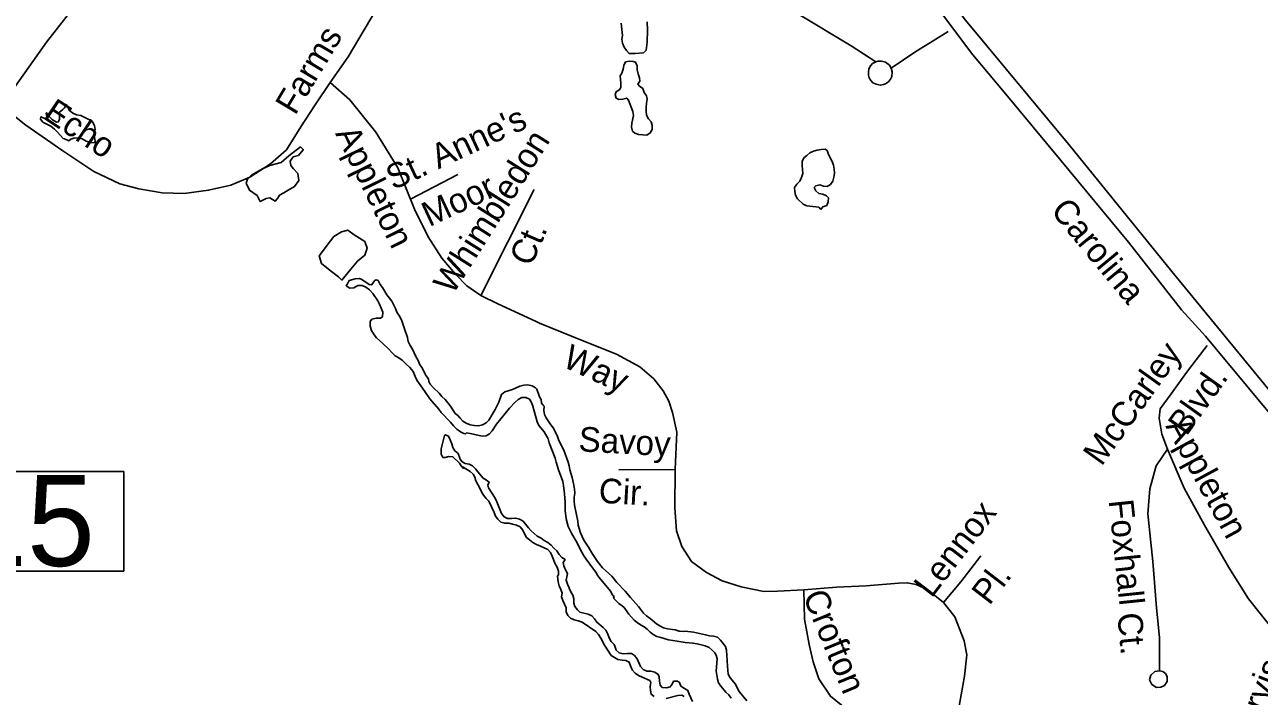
# Model space of a CAD drawing. Extents: x 2290055 to 2389491, y 66597 to 237875.
# Drawn here: x 2322939 to 2327683, y 151332 to 153914 of the extents above; entities that cross this region are included whole.
import ezdxf

# ---------------------------------------------------------------- set-up
doc = ezdxf.new("R2010")
doc.units = 0
for name, color, linetype in [('Exist Hydrographic Creek Double Shore', 7, 'Continuous'), ('Exist Hydrographic Pond Under 1500 Sq Ft', 7, 'Continuous'), ('Exist Hydrographic River Shore', 7, 'Continuous'), ('Exist Road Non-System Type 51', 7, 'Continuous'), ('Exist Road Non-System Type 51 Label', 7, 'Continuous'), ('Exist Road Primary US Divided Attributed', 7, 'Continuous'), ('Exist Road Primary US Label', 7, 'Continuous'), ('Exist Road Secondary Structure Standard Bridge Number Label', 7, 'Continuous')]:
    doc.layers.add(name, color=color, linetype=linetype)

msp = doc.modelspace()

# ---------------------------------------------------------------- linework, layer by layer
at = {"layer": 'Exist Hydrographic Creek Double Shore'}
for points in [[(2324924.5, 152458.3), (2324930.5, 152451.2), (2324935.5, 152447.1), (2324933.7, 152431.2), (2324936.7, 152415.9), (2324943.2, 152402.3), (2324960.7, 152376.1), (2324970.5, 152363.1), (2324977, 152348.9), (2324984.5, 152335), (2324990, 152319.6), (2324996.5, 152305.5), (2325011, 152278), (2325027, 152232.6), (2325031.2, 152217.7), (2325034, 152202.5), (2325042.5, 152173.3), (2325049.5, 152143.5), (2325052, 152128), (2325053, 152113), (2325050.2, 152097.6), (2325049.7, 152082.4), (2325051.2, 152067.4), (2325064.7, 152005), (2325066.2, 151989.7), (2325074, 151960.4), (2325087.7, 151932.1), (2325105.2, 151905), (2325121.5, 151877.3), (2325140, 151850.6), (2325159.5, 151825.9), (2325194.7, 151794), (2325214, 151769.4), (2325246.2, 151736.5), (2325266.2, 151712.2), (2325297.2, 151676.7), (2325316.5, 151651.7), (2325328.7, 151641.1), (2325342, 151631.3), (2325366, 151610.8), (2325379.2, 151602.8), (2325393.2, 151595.9), (2325408.2, 151591.8), (2325438.7, 151587.2), (2325454, 151582.9), (2325470.2, 151581.4), (2325476.7, 151582.4), (2325509, 151578.1), (2325555, 151569), (2325570.5, 151564.3), (2325585.7, 151563), (2325600.5, 151559.2), (2325612, 151548.3), (2325631.5, 151524.2), (2325636, 151509.7), (2325639.5, 151448.3), (2325642.2, 151417.7), (2325649.5, 151403.5), (2325670.5, 151378.5), (2325676.5, 151364.4), (2325683.7, 151350.4), (2325713, 151315)], [(2324993.2, 151757), (2324989.2, 151772.3), (2324986.2, 151794), (2324990.2, 151799.1), (2324989.7, 151813), (2324984.5, 151828.3), (2324976.7, 151841.4), (2324965.7, 151871), (2324959.7, 151885), (2324949.2, 151896.5), (2324920.5, 151909.4), (2324905, 151915.3), (2324891, 151923.1), (2324878.2, 151933.1), (2324866.7, 151942.8), (2324859, 151956.5), (2324853.2, 151970.8), (2324842.7, 151983.1), (2324828.7, 151990), (2324813.7, 151994.2), (2324798.7, 151997), (2324783.7, 151997.5), (2324768.5, 152002), (2324757, 152012.5), (2324748, 152024.6), (2324742.7, 152039), (2324722.5, 152081.9), (2324711.5, 152092.9), (2324702, 152105.3), (2324694.5, 152118.7), (2324687.7, 152132.5), (2324672, 152160), (2324668.2, 152174.6), (2324661.5, 152186.1), (2324650, 152195.8), (2324623.5, 152212.9), (2324625.5, 152207.8), (2324615.5, 152218), (2324609, 152228.7), (2324584.5, 152252.8), (2324569.2, 152254.1), (2324554.7, 152249.5), (2324546, 152250.6), (2324538.7, 152263), (2324539.5, 152283.4), (2324552, 152334.9), (2324556, 152337.4), (2324558.2, 152336.4), (2324567, 152332.5), (2324574.2, 152317.8), (2324579.7, 152302.9), (2324583.5, 152288.2), (2324591.5, 152275.5), (2324604.7, 152264.8), (2324611.2, 152247.8), (2324610, 152249.5), (2324611.5, 152245.5), (2324620, 152233.1), (2324631.5, 152227.2), (2324646.5, 152224.8), (2324660.2, 152218), (2324671.2, 152206.9), (2324680, 152194.3), (2324700, 152170.3), (2324714, 152163.3), (2324723, 152155.6), (2324719, 152143.3), (2324721, 152133.2), (2324746.5, 152093.8), (2324753.7, 152079.4), (2324771.5, 152034.8), (2324781.2, 152021.7), (2324794, 152015.8), (2324809.2, 152015.6), (2324825.2, 152017.3), (2324840, 152013.4), (2324853.7, 152004.7), (2324864.5, 151992.8), (2324874.5, 151979.8), (2324884.7, 151968.6), (2324896.2, 151957.8), (2324908.5, 151948), (2324923, 151939.7), (2324935.5, 151930.9), (2324948.5, 151923.1), (2324961.7, 151913.4), (2324972.2, 151901.3), (2324983.5, 151890.9), (2324992, 151877.5), (2325002.2, 151866.2), (2325015.2, 151857.6), (2325008.2, 151846.2), (2325010.5, 151833), (2325016.5, 151818.4), (2325024.5, 151804.7), (2325019, 151778.1)], [(2325358, 151331.3), (2325346.5, 151339.8), (2325343, 151354.9), (2325342.5, 151370.4), (2325344.2, 151385.6), (2325340.5, 151393.1), (2325311.5, 151405.2), (2325297.2, 151412.2), (2325284, 151421.7), (2325273.5, 151434.2), (2325266.7, 151449), (2325261.5, 151463.9), (2325249, 151470), (2325234, 151470.8), (2325218.5, 151473.3), (2325193, 151489.4), (2325166.7, 151528.8), (2325152.5, 151555.9), (2325144.2, 151569.1), (2325134, 151581.5), (2325080.7, 151616.6), (2325066, 151622.1), (2325050.5, 151626.4), (2325036.5, 151632.1), (2325026.2, 151643.3), (2325020, 151656.9), (2325019.2, 151672), (2325006.5, 151700.3), (2325001.2, 151714.4), (2325003.5, 151728.1), (2324999, 151743.1), (2324993.2, 151757)], [(2325019, 151778.1), (2325024.5, 151763.4), (2325030.7, 151749.7), (2325030.7, 151747.3), (2325037.5, 151733.9), (2325045.5, 151720.8), (2325049, 151706.4), (2325048.7, 151690.7), (2325053, 151677.6), (2325062.5, 151665), (2325072.5, 151656), (2325103.5, 151647.6), (2325117.7, 151641.3), (2325128.5, 151630.2), (2325137, 151617.1), (2325161.5, 151597.1), (2325172, 151585.8), (2325179, 151571.6), (2325184.5, 151557), (2325192.5, 151543.1), (2325203.5, 151531.9), (2325207, 151524.5), (2325212.2, 151509.7), (2325223.7, 151499.1), (2325238.7, 151496), (2325255, 151496.6), (2325271, 151496.1), (2325282.5, 151488.8), (2325291.7, 151475.9), (2325305.2, 151446.8), (2325314.7, 151434.8), (2325329.5, 151429.2), (2325344.7, 151429), (2325360.5, 151424.7), (2325373.2, 151416.6), (2325377, 151406.5), (2325378, 151390.8), (2325381, 151375), (2325388.5, 151365.8), (2325404.5, 151365), (2325419.7, 151368.5), (2325426.2, 151378.8), (2325432, 151389.9), (2325447, 151390.3), (2325455, 151385.7), (2325460.2, 151371.5), (2325474, 151362.2), (2325487.5, 151354.5), (2325492.7, 151340), (2325505.5, 151312.1)], [(2325654, 151325.4), (2325644.5, 151337.5), (2325633.2, 151348.2), (2325613.2, 151370.9), (2325605, 151383.9), (2325601, 151398.3), (2325596.2, 151428.6), (2325596.5, 151443.9), (2325599.5, 151475.6), (2325595.5, 151490.5), (2325590.7, 151498.8), (2325580, 151509.9), (2325568.5, 151520.3), (2325553, 151525.6), (2325523, 151533.7), (2325506.7, 151536.7), (2325476.2, 151539.5), (2325445.5, 151544.4), (2325412.7, 151548.6), (2325382.7, 151558.3), (2325367.5, 151561.4), (2325354, 151569.3), (2325342.2, 151579.2), (2325331.2, 151590), (2325319, 151599.5), (2325305.2, 151606.8), (2325292.7, 151615.4), (2325281, 151624.9), (2325260.7, 151648.5), (2325242.5, 151673.4), (2325234.5, 151680.3)], [(2325473, 151331.4), (2325463.5, 151337), (2325448.2, 151334.9), (2325403.2, 151323.7)]]:
    msp.add_lwpolyline(points, dxfattribs=at)
at = {"layer": 'Exist Hydrographic Pond Under 1500 Sq Ft'}
for points in [[(2325272, 153802.2), (2325261, 153803.1), (2325251, 153814.6), (2325242.5, 153827.8), (2325236.5, 153842.7), (2325233.2, 153857.7), (2325235.7, 153872.6), (2325231, 153919.8)], [(2325331.2, 153924.3), (2325332, 153892.5), (2325331, 153845.9), (2325326.5, 153815.5), (2325316.2, 153805.3), (2325285, 153802.4), (2325272, 153802.2)], [(2325329.7, 153489), (2325313.7, 153489.6), (2325298, 153491.9), (2325282.7, 153496.3), (2325274.5, 153504.5), (2325270.7, 153520), (2325272, 153535.2), (2325278.2, 153565), (2325275.7, 153580), (2325259, 153623.9), (2325252.2, 153631.3), (2325237.5, 153627.7), (2325221.5, 153626.1), (2325211, 153631.2), (2325208, 153644.8), (2325212, 153655.5), (2325225.5, 153663.9), (2325229.5, 153673.6), (2325229.5, 153688.6), (2325226.5, 153716.7), (2325233, 153727.5), (2325238, 153742), (2325241, 153757), (2325247.5, 153770.7), (2325261, 153772.9), (2325276.7, 153772.7), (2325286.5, 153770.1), (2325292, 153755.8), (2325292.5, 153740.4), (2325296, 153724.4), (2325301.2, 153709.8), (2325302, 153696.8), (2325295, 153684.6), (2325301.7, 153677.1), (2325314, 153667.8), (2325319.5, 153652.8), (2325328.7, 153640.7), (2325331, 153627.4), (2325327.5, 153612), (2325326.7, 153596.4), (2325326.5, 153581), (2325328.2, 153566.1), (2325335.7, 153552.1), (2325346.2, 153540.4), (2325349.5, 153525.6), (2325349.7, 153510.3), (2325342.7, 153497.6), (2325329.7, 153489)], [(2323207, 153459.9), (2323191.5, 153460.3), (2323175.2, 153465.9), (2323160, 153475.3), (2323144.5, 153479.2), (2323127.5, 153478), (2323116.2, 153473.3), (2323108.7, 153467.3), (2323092.2, 153474.9), (2323086.5, 153476.2), (2323065.5, 153500.4), (2323053.5, 153512.2), (2323040, 153523.4), (2323009, 153538.9), (2322999.5, 153549.8), (2323000.5, 153559), (2323016.5, 153553.3), (2323023.5, 153554.7), (2323024, 153561.1), (2323021.7, 153573.8), (2323023.2, 153574.9), (2323033.5, 153561.2), (2323045.5, 153547.7), (2323060.7, 153539.2), (2323067.7, 153540), (2323072.2, 153549), (2323073, 153577.3), (2323085.7, 153587.3), (2323092.2, 153594.6), (2323098, 153607.3), (2323104, 153600), (2323110.5, 153584.9), (2323123.5, 153573.8), (2323138.5, 153567.3), (2323155.2, 153564.1), (2323185.5, 153549.2), (2323200, 153539.6), (2323207, 153526.7), (2323209.7, 153511.2), (2323206, 153495.4), (2323206.7, 153481.3), (2323209.5, 153466.2), (2323207, 153459.9)], [(2323998.8, 153444.4), (2323953.4, 153409.3), (2323924.5, 153384.5), (2323881.1, 153372.1), (2323852.2, 153359.7), (2323811, 153334.9), (2323794.5, 153320.4), (2323790.3, 153303.9), (2323802.7, 153277.1), (2323831.6, 153256.4), (2323844, 153233.7), (2323866.7, 153246.1), (2323881.1, 153248.1), (2323901.8, 153235.7), (2323910, 153246.1), (2323918.3, 153258.5), (2323934.8, 153266.7), (2323951.3, 153277.1), (2323976.1, 153291.5), (2323992.6, 153314.2), (2323988.4, 153341.1), (2323971.9, 153359.7), (2323961.6, 153372.1), (2323959.5, 153388.6), (2323969.9, 153405.1), (2323990.5, 153411.3), (2324009.1, 153432), (2324009.1, 153434), (2323998.8, 153444.4)], [(2325998, 153203.8), (2325990, 153212.4), (2325944, 153217), (2325930, 153223.1), (2325908, 153244.2), (2325901, 153257.9), (2325897.7, 153273), (2325897, 153288.3), (2325906.2, 153300.8), (2325916.7, 153312.5), (2325923.2, 153326.2), (2325928.2, 153341.2), (2325925.7, 153372.3), (2325926.2, 153387.7), (2325932.2, 153401.6), (2325944.5, 153410.6), (2325955.7, 153420.6), (2325969.7, 153426.8), (2325984.5, 153431.3), (2325999.7, 153434.1), (2326014.7, 153434.5), (2326022, 153429.6), (2326027.2, 153414.9), (2326042, 153387.7), (2326047.2, 153373.3), (2326049.5, 153357.8), (2326050, 153342.3), (2326048, 153327.1), (2326043.7, 153312.6), (2326035.5, 153299.4), (2326022.5, 153291.4), (2326008.5, 153293.4), (2325993.5, 153297.8), (2325978.5, 153294.7), (2325972.7, 153287.5), (2325978.2, 153274.5), (2325990.5, 153265.3), (2326005.5, 153262.2), (2326019.5, 153255.5), (2326027.7, 153247.7), (2326026.7, 153232.5), (2326021, 153219.2), (2326005.5, 153212.9), (2325998, 153203.8)], [(2324114.3, 153082.9), (2324071, 153025.1), (2324079.2, 152996.1), (2324112.3, 152969.3), (2324145.3, 152944.5), (2324157.7, 152932.1), (2324192.7, 152973.4), (2324217.5, 153004.4), (2324246.4, 153027.1), (2324254.6, 153054), (2324246.4, 153080.8), (2324205.1, 153105.6), (2324180.4, 153124.2), (2324155.6, 153118), (2324126.7, 153099.4), (2324114.3, 153082.9)]]:
    msp.add_lwpolyline(points, dxfattribs=at)
at = {"layer": 'Exist Hydrographic River Shore'}
for points in [[(2324530, 152436.4), (2324495.5, 152475.7), (2324476.5, 152504.1), (2324446, 152547.1), (2324438.7, 152561.3), (2324431, 152580.8), (2324418.7, 152595.7), (2324404, 152610.4), (2324388.7, 152624.1), (2324376.5, 152633.3), (2324362.7, 152641.1), (2324349, 152653.7), (2324338, 152666.4), (2324315, 152688.6), (2324290.7, 152709.8), (2324281.2, 152721.8), (2324271.5, 152737.6), (2324266, 152755.2), (2324266.7, 152772.6), (2324273.2, 152781.1), (2324289, 152785.5), (2324305.7, 152785.2), (2324313.5, 152790.6), (2324315.5, 152808.7), (2324302.5, 152838.8), (2324295.5, 152852.1), (2324276, 152880.2), (2324263.2, 152894.8), (2324249.2, 152905.1), (2324236, 152911.6), (2324219.5, 152911.1), (2324203.2, 152901.7), (2324187.7, 152901.2), (2324174, 152910.2), (2324179.5, 152917), (2324186, 152930.6), (2324209.2, 152936.4), (2324225.2, 152937.8), (2324235, 152933.7), (2324262.7, 152915.2), (2324272, 152913.1), (2324283.7, 152930.3), (2324289, 152933.4), (2324296.5, 152930.2), (2324304.7, 152915.6), (2324313.7, 152903.2), (2324330.5, 152875.4), (2324349.7, 152850.7), (2324363.5, 152822.7), (2324369.2, 152808.5), (2324378.7, 152793.4), (2324386.5, 152779.3), (2324397.7, 152744.8), (2324410, 152711.3), (2324412.5, 152696), (2324419.5, 152680.8), (2324429.5, 152666.6), (2324442.2, 152637.7), (2324450.5, 152622.8), (2324456.5, 152608.3), (2324464.7, 152595.7), (2324481.5, 152564.3), (2324490.5, 152552), (2324492, 152541.9), (2324497.5, 152531.4), (2324510.2, 152517.9), (2324532, 152496.9), (2324541.5, 152484.7), (2324554.7, 152472.6), (2324575.2, 152447.6), (2324583.7, 152433), (2324593, 152419.2), (2324602.7, 152411.6), (2324611.7, 152400.8), (2324622.5, 152390), (2324635.7, 152381.6), (2324650.7, 152375.7), (2324666.7, 152372.7), (2324682.5, 152371.5), (2324697.5, 152375.4), (2324711.5, 152383.1), (2324722.7, 152394.1), (2324747, 152434.6), (2324760.5, 152462.4), (2324771, 152492.4), (2324784, 152502.1), (2324812.7, 152511.9), (2324842, 152523.6), (2324857, 152528.3), (2324872.7, 152528.7), (2324888.2, 152525.3), (2324902, 152518.2), (2324907.2, 152513), (2324917, 152483.7), (2324923.2, 152473.3), (2324924.5, 152458.3)], [(2325234.5, 151680.3), (2325221.2, 151688.9), (2325209.7, 151700), (2325201.5, 151709.6), (2325203.7, 151715.3), (2325198, 151720.9), (2325191, 151734.8), (2325151, 151782.1), (2325141.5, 151795.5), (2325133.7, 151808.9), (2325124, 151820.4), (2325096.2, 151859.1), (2325087.5, 151872.5), (2325079.5, 151886.4), (2325058, 151928.1), (2325041.5, 151956.1), (2325027.7, 151984.5), (2325020, 152014.4), (2325016, 152046.1), (2325016, 152078.3), (2325013, 152110.8), (2325009, 152142.7), (2325006.2, 152157.4), (2324990.5, 152202.7), (2324981, 152232.6), (2324977.2, 152247.2), (2324954.7, 152306.4), (2324950, 152321.9), (2324934.7, 152349.1), (2324914.7, 152372.8), (2324908.5, 152387.7), (2324892, 152447), (2324886, 152461.5), (2324878, 152474.7), (2324864, 152480.8), (2324848.5, 152480.5), (2324835.2, 152472.7), (2324823.7, 152462.6), (2324802, 152440), (2324752, 152378.3), (2324735.2, 152352.7), (2324725.5, 152341.2), (2324712, 152333.7), (2324696.7, 152332.2), (2324680.7, 152335.3), (2324650.5, 152342.7), (2324636, 152344.8), (2324632.2, 152340.7), (2324626.7, 152342), (2324613, 152349.3), (2324599, 152359.5), (2324586.2, 152372.3), (2324574.7, 152386.2), (2324539.5, 152422.9), (2324530, 152436.4)]]:
    msp.add_lwpolyline(points, dxfattribs=at)
at = {"layer": 'Exist Road Non-System Type 51'}
for p, q in [((2326429.6, 153851.7), (2326487.3, 153887.5)), ((2327439.5, 152625.3), (2327481.9, 152680.5))]:
    msp.add_line(p, q, dxfattribs=at)
for points in [[(2323683.5, 154716.8), (2323646.6, 154667.5), (2323383.9, 154323), (2323199.8, 154073.5), (2323022.7, 153846.6), (2322850.2, 153601.5)], [(2324113.2, 153691.5), (2324181.4, 153790.4), (2324308.9, 154003.5), (2324435.4, 154198.5), (2324516.4, 154325.8), (2324597.3, 154453.1), (2324645.5, 154497), (2324704.1, 154533.1), (2324753.6, 154551.1), (2324797.4, 154556.8), (2324920.4, 154533.8), (2325035.8, 154494.3), (2325168.2, 154433.6), (2325191.4, 154419.4)], [(2325191.4, 154419.4), (2325297.3, 154354.7), (2325490.4, 154228.1), (2325698, 154090.3), (2325905.4, 153958.3), (2326114.5, 153832.7), (2326208.9, 153770.5)], [(2326267.9, 153746.9), (2326363.2, 153810.4), (2326429.6, 153851.7)], [(2326208.9, 153770.5), (2326197, 153764.1), (2326189.4, 153755.6), (2326182, 153743.5), (2326180.5, 153731.3), (2326181, 153719.1), (2326183.4, 153709.4), (2326189.7, 153699.5), (2326197.9, 153689.9), (2326210.3, 153684.5), (2326226.5, 153680.9), (2326238.2, 153683.7), (2326246.3, 153685.9), (2326257.8, 153694.3), (2326265.6, 153704.8), (2326271.1, 153714.8), (2326272.4, 153732.9), (2326267.9, 153746.9)], [(2326267.9, 153746.9), (2326261.2, 153758.4), (2326246.9, 153770), (2326230.7, 153773.3), (2326218.6, 153772.8), (2326208.9, 153770.5)], [(2323914.4, 153405.4), (2323945.5, 153432.8), (2323999.8, 153521), (2324054.5, 153605.2), (2324113.2, 153691.5)], [(2324113.2, 153691.5), (2324188, 153624.6), (2324288.7, 153500.6), (2324372.3, 153363.7), (2324436.7, 153204.1), (2324488.8, 153098.2), (2324542.2, 153016.3), (2324592.5, 152956.3), (2324638.3, 152910.2), (2324691.7, 152872.2), (2324757.2, 152840.7), (2324903.7, 152772.3), (2324917, 152766.8)], [(2322850.2, 153601.5), (2322943.4, 153527.1), (2323085.1, 153428.7), (2323204.4, 153349.4), (2323304.5, 153301.5), (2323377.1, 153282.4), (2323467.6, 153267.9), (2323552, 153265.3), (2323645.5, 153276.9), (2323730.7, 153296.4), (2323803.6, 153327.1), (2323883.7, 153378.2), (2323914.4, 153405.4)], [(2324603.7, 153337.7), (2324421.1, 153242.7)], [(2324691.7, 152872.2), (2324896.6, 153280.3)], [(2324917, 152766.8), (2325080.8, 152699.6), (2325212.9, 152646.7), (2325302.8, 152598.1), (2325356.8, 152552.3), (2325392.4, 152505.8), (2325414, 152466.6), (2325427.8, 152423.2), (2325444.9, 152347.7), (2325438.5, 152203.4), (2325436.4, 152057.2), (2325443.9, 151967.6), (2325464.3, 151908.4), (2325500.4, 151849.7), (2325558.2, 151808), (2325619.5, 151776.3), (2325692.3, 151753.3), (2325779, 151734.7), (2325831.1, 151736.8), (2325933, 151740.8)], [(2327330.1, 152282.1), (2327307.8, 152339.3), (2327297.5, 152400.9), (2327302, 152437.2), (2327343.7, 152494.7), (2327402.4, 152577.1), (2327439.5, 152625.3)], [(2327330.1, 152282.1), (2327286.7, 152218.4), (2327262, 152129.4), (2327254, 152032.9), (2327273, 151849.9), (2327288.2, 151672.3), (2327298.6, 151558.8), (2327299.8, 151430.5)], [(2328163.4, 150430.5), (2328275.3, 150488.8), (2328321.8, 150524.7), (2328367.9, 150570.5), (2328413.7, 150632.4), (2328428.6, 150713.1), (2328418.1, 150770.8), (2328398.1, 150819.9), (2328361.8, 150884.4), (2328284.2, 150969.3), (2328190.9, 151055.8), (2328084.7, 151159.6), (2327960.7, 151306.7), (2327845.7, 151434.4), (2327746.3, 151574.5), (2327641, 151706.3), (2327566, 151827.4), (2327471.6, 151989.7), (2327394.1, 152132.7), (2327330.1, 152282.1)], [(2325438.5, 152203.4), (2325221.4, 152202.6)], [(2326469.3, 151692.1), (2326536, 151772.5), (2326612.1, 151871.7)], [(2325933, 151740.8), (2326058.6, 151751.7), (2326172.3, 151756.2), (2326295.9, 151767.3), (2326330, 151768.6), (2326364.4, 151761.8), (2326409.2, 151741.6), (2326469.3, 151692.1)], [(2326492.2, 151112.7), (2326417.6, 151123.6), (2326330.9, 151140.2), (2326255.7, 151167.4), (2326183.8, 151216.4), (2326097.2, 151283.2), (2326035.1, 151332.6), (2325990.5, 151398.8), (2325967.9, 151464.2), (2325953.1, 151531.5), (2325935.5, 151629), (2325933, 151740.8)], [(2326469.3, 151692.1), (2326513.4, 151637.7), (2326548.9, 151544.9), (2326558.9, 151491.5), (2326550.3, 151409.1), (2326523.8, 151265.9), (2326492.2, 151112.7)], [(2327299.8, 151430.5), (2327281.8, 151427.9), (2327266.3, 151413.5), (2327261.1, 151395.2), (2327269.7, 151377.5), (2327288.2, 151366.1), (2327304.3, 151366.7), (2327318.1, 151373.5), (2327329.3, 151389.7), (2327328.6, 151407.7), (2327322.2, 151419.6), (2327311.7, 151427.1), (2327299.8, 151430.5)]]:
    msp.add_lwpolyline(points, dxfattribs=at)
at = {"layer": 'Exist Road Primary US Divided Attributed'}
for points in [[(2326323.2, 154166.7), (2326409.4, 154037.1), (2326477.6, 153937.8), (2326581.9, 153797.4), (2326702.6, 153653.8), (2326921.5, 153390.7), (2327179.6, 153078), (2327383.3, 152817.2), (2327475.4, 152716.4), (2327513.3, 152672.1), (2327880.5, 152228.9), (2328302.8, 151710.6), (2328538.7, 151433.5), (2328702.8, 151223.1), (2329000.3, 150867.3), (2329140.5, 150691.1), (2329272.1, 150532), (2329419.1, 150354.1), (2329468.7, 150295.9), (2329626.9, 150087.6), (2329909.4, 149732)], [(2329958.4, 149778.9), (2329820.9, 149959), (2329650.9, 150147.6), (2329473.8, 150379.8), (2329328.5, 150552.5), (2329027.6, 150932.3), (2328882.3, 151105), (2328041.2, 152129.7), (2327827.5, 152379.4), (2327347.1, 152964.4), (2326950.5, 153453.6), (2326553.9, 153930.9), (2326446.7, 154074.4), (2326323.2, 154166.7)]]:
    msp.add_lwpolyline(points, dxfattribs=at)
at = {"layer": 'Exist Road Secondary Structure Standard Bridge Number Label'}
msp.add_lwpolyline([(2322675.2, 152195.6), (2323319.3, 152195.6), (2323319.3, 151813.3), (2322675.2, 151813.3)], close=True, dxfattribs=at)

# ---------------------------------------------------------------- texts
at = {"layer": 'Exist Road Non-System Type 51 Label'}
for s, rotation, p in [('Farms', 59.1199, (2323978.4, 153562)), ('Echo', 326.1885, (2323005.2, 153556)), ("St. Anne's", 25.0086, (2324355.4, 153276.5)), ('Appleton', 296.1732, (2324131.1, 153495.7)), ('Whimbledon', 57.7505, (2324583.8, 152872.4)), ('Moor', 25.0086, (2324493.2, 153135.1)), ('Ct.', 66.4026, (2324884.9, 152980.3)), ('Way', 335.2791, (2325000.1, 152601.7)), ('McCarley', 54.5027, (2327076.5, 152213.3)), ('Blvd.', 54.5027, (2327402.7, 152329.1)), ('Savoy', 356.7443, (2325065.5, 152274.2)), ('Appleton', 298.4674, (2327320.9, 152371)), ('Cir.', 356.7443, (2325142.8, 152076.1)), ('Foxhall', 275.9422, (2327103.5, 152085)), ('Lennox', 52.4782, (2326423.4, 151706.7)), ('Pl.', 52.4782, (2326645.5, 151678.3)), ('Crofton', 292.4336, (2325927.5, 151718.8)), ('Ct.', 275.2903, (2327136.8, 151649.8)), ('Jarvis', 68.2801, (2327654.1, 151144.5))]:
    msp.add_text(s, height=95, rotation=rotation, dxfattribs=at).set_placement(p)
at = {"layer": 'Exist Road Primary US Label'}
msp.add_text('Carolina', height=95, rotation=309.4948, dxfattribs=at).set_placement((2326877.7, 153198))
at = {"layer": 'Exist Road Secondary Structure Standard Bridge Number Label'}
msp.add_text('15', height=350, dxfattribs=at).set_placement((2322687.7, 151833.1))

doc.saveas('drawing.dxf')
